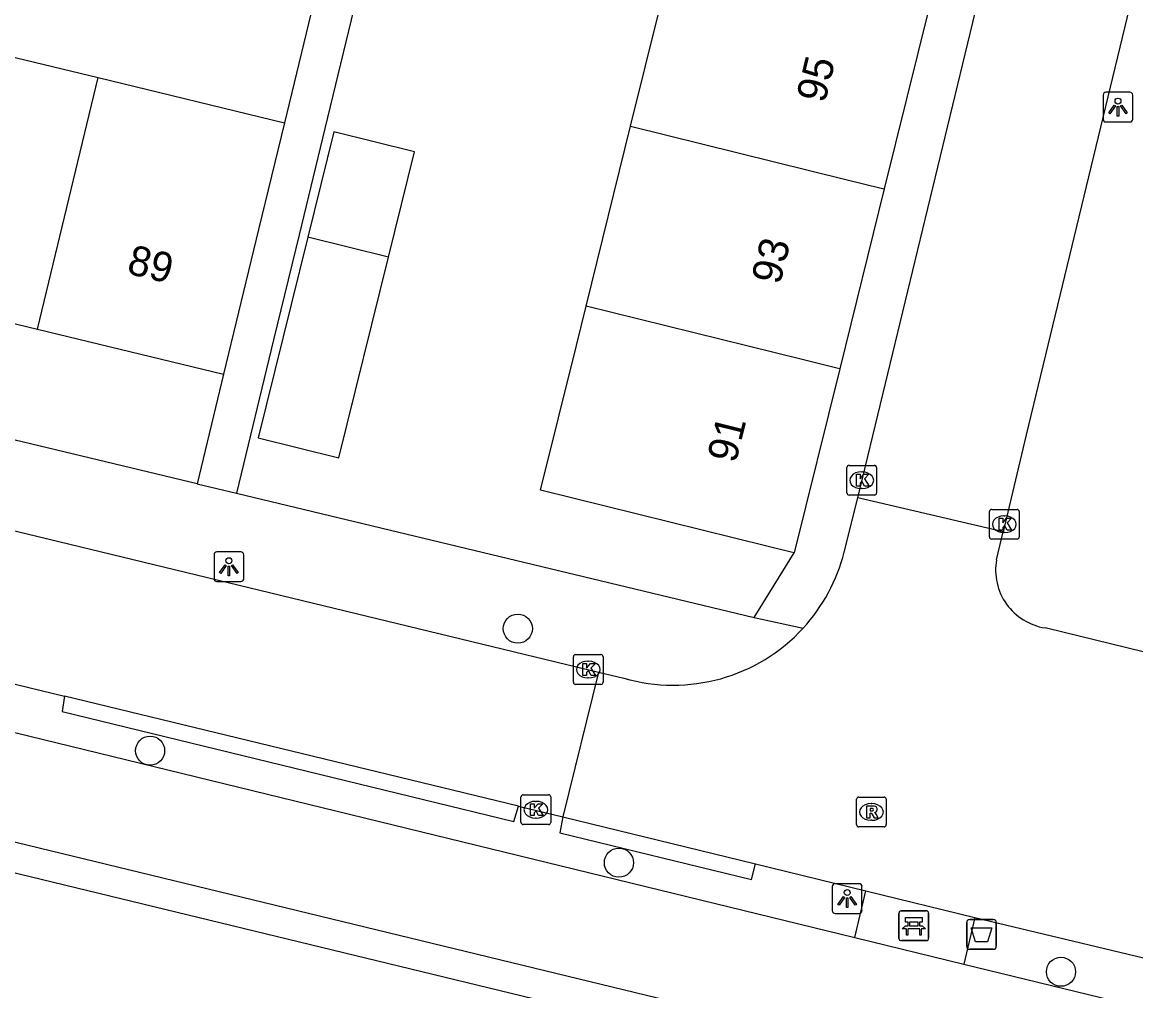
# Model space of a CAD drawing. Extents: x 162812 to 163818, y 381639 to 382470.
# Drawn here: x 163388.73 to 163426.12, y 382298.47 to 382330.99 of the extents above; entities that cross this region are included whole.
import ezdxf

# ---------------------------------------------------------------- set-up
doc = ezdxf.new("R2010")
doc.units = 0
for name, color, linetype in [('IMGEO_Afvalbak', 7, 'Continuous'), ('IMGEO_Bank', 7, 'Continuous'), ('IMGEO_Boom', 7, 'Continuous'), ('IMGEO_Groenvoorziening', 7, 'Continuous'), ('IMGEO_Haag', 7, 'Continuous'), ('IMGEO_Kolk', 7, 'Continuous'), ('IMGEO_Lichtpunt', 7, 'Continuous'), ('IMGEO_Pand', 7, 'Continuous'), ('IMGEO_Pand_nummerreeks', 7, 'Continuous'), ('IMGEO_Rijbaan_lokaal_open', 7, 'Continuous'), ('IMGEO_Rioolput', 7, 'Continuous'), ('IMGEO_Voetpad_open', 7, 'Continuous'), ('IMGEO_Waterloop', 7, 'Continuous')]:
    doc.layers.add(name, color=color, linetype=linetype)

msp = doc.modelspace()

# ---------------------------------------------------------------- linework, layer by layer
at = {"layer": 'IMGEO_Afvalbak'}
for p, q in [((163420.445, 382299.959), (163420.445, 382300.759)), ((163420.445, 382300.759), (163420.445, 382299.959)), ((163420.545, 382300.859), (163421.335, 382300.859)), ((163421.335, 382300.859), (163420.545, 382300.859)), ((163421.435, 382300.759), (163421.435, 382299.959)), ((163421.435, 382299.959), (163421.435, 382300.759)), ((163421.335, 382299.859), (163420.545, 382299.859)), ((163420.545, 382299.859), (163421.335, 382299.859))]:
    msp.add_line(p, q, dxfattribs=at)
msp.add_lwpolyline([(163420.588, 382300.573), (163421.292, 382300.573), (163421.143, 382300.103), (163420.737, 382300.103), (163420.588, 382300.573)], dxfattribs=at)
for centre, start, end in [((163420.545, 382300.759), 90, 180), ((163420.545, 382300.759), 90, 180), ((163421.335, 382300.759), 0, 90), ((163421.335, 382300.759), 360, 90), ((163420.545, 382299.959), 180, 270), ((163420.545, 382299.959), 180, 270), ((163421.335, 382299.959), 270, 0), ((163421.335, 382299.959), 270, 0)]:
    msp.add_arc(centre, 0.1, start, end, dxfattribs=at)
at = {"layer": 'IMGEO_Bank'}
for p, q in [((163418.165, 382300.223), (163418.165, 382301.064)), ((163418.165, 382301.064), (163418.165, 382300.223)), ((163418.24, 382301.148), (163419.081, 382301.148)), ((163419.081, 382301.148), (163418.24, 382301.148)), ((163419.165, 382301.073), (163419.165, 382300.232)), ((163419.165, 382300.232), (163419.165, 382301.073)), ((163418.474, 382300.654), (163418.474, 382300.76)), ((163418.518, 382300.76), (163418.518, 382300.654)), ((163418.806, 382300.766), (163418.524, 382300.766)), ((163418.524, 382300.648), (163418.806, 382300.648)), ((163418.812, 382300.654), (163418.812, 382300.76)), ((163418.856, 382300.76), (163418.856, 382300.654)), ((163418.862, 382300.546), (163418.469, 382300.546)), ((163419.09, 382300.148), (163418.249, 382300.148)), ((163418.249, 382300.148), (163419.09, 382300.148))]:
    msp.add_line(p, q, dxfattribs=at)
for points in [[(163418.412, 382300.546), (163418.27, 382300.546), (163418.382, 382300.648), (163418.468, 382300.648)], [(163418.468, 382300.766), (163418.382, 382300.766), (163418.382, 382300.927), (163418.945, 382300.927), (163418.945, 382300.766), (163418.862, 382300.766)], [(163418.862, 382300.648), (163418.945, 382300.648), (163419.057, 382300.546), (163418.918, 382300.546)], [(163418.462, 382300.539), (163418.462, 382300.332), (163418.419, 382300.332), (163418.419, 382300.539)], [(163418.912, 382300.539), (163418.912, 382300.332), (163418.868, 382300.332), (163418.868, 382300.539)]]:
    msp.add_lwpolyline(points, dxfattribs=at)
for centre, radius, start, end in [((163418.243, 382301.07), 0.0779, 92.4484, 184.2845), ((163418.243, 382301.07), 0.0779, 92.4484, 184.2845), ((163419.087, 382301.07), 0.0779, 2.4484, 94.2845), ((163419.087, 382301.07), 0.0779, 2.4484, 94.2845), ((163418.467, 382300.759), 0.00671, 2.8957, 87.1043), ((163418.467, 382300.655), 0.00671, 272.8957, 357.1043), ((163418.524, 382300.759), 0.00671, 92.8957, 177.1043), ((163418.524, 382300.655), 0.00671, 182.8957, 267.1043), ((163418.806, 382300.759), 0.00671, 2.8957, 87.1043), ((163418.806, 382300.655), 0.00671, 272.8957, 357.1043), ((163418.863, 382300.759), 0.00671, 92.8957, 177.1043), ((163418.863, 382300.655), 0.00671, 182.8957, 267.1043), ((163418.412, 382300.539), 0.00671, 2.8957, 87.1043), ((163418.469, 382300.539), 0.00671, 92.8957, 177.1043), ((163418.861, 382300.539), 0.00671, 2.8957, 87.1043), ((163418.918, 382300.539), 0.00671, 92.8957, 177.1043), ((163419.087, 382300.226), 0.0779, 272.4484, 4.2845), ((163419.087, 382300.226), 0.0779, 272.4484, 4.2845), ((163418.243, 382300.226), 0.0779, 182.4484, 274.2845), ((163418.243, 382300.226), 0.0779, 182.4484, 274.2845)]:
    msp.add_arc(centre, radius, start, end, dxfattribs=at)
at = {"layer": 'IMGEO_Boom'}
for centre in [(163405.367, 382310.625), (163393.018, 382306.527), (163408.763, 382302.766), (163423.608, 382299.103)]:
    msp.add_circle(centre, 0.489, dxfattribs=at)
at = {"layer": 'IMGEO_Groenvoorziening'}
for points in [[(163324.098, 382322.834), (163343.388, 382318.134), (163349.883, 382316.551), (163416.686, 382300.253)], [(163517.432, 382272.18), (163500.236, 382276.35), (163323.248, 382319.272)], [(163420.351, 382299.356), (163472.157, 382286.755), (163500, 382279.97), (163518.256, 382275.522)]]:
    msp.add_lwpolyline(points, dxfattribs=at)
at = {"layer": 'IMGEO_Haag'}
for points in [[(163390.145, 382308.358), (163390.06, 382307.842), (163405.23, 382304.145), (163405.389, 382304.665)], [(163406.876, 382304.305), (163406.782, 382303.768), (163413.22, 382302.198), (163413.351, 382302.726)]]:
    msp.add_lwpolyline(points, dxfattribs=at)
at = {"layer": 'IMGEO_Kolk'}
for p, q in [((163416.417, 382315.183), (163416.417, 382316.035)), ((163416.492, 382316.109), (163417.344, 382316.109)), ((163417.418, 382316.035), (163417.418, 382315.183)), ((163416.905, 382315.889), (163416.93, 382315.889)), ((163416.928, 382315.329), (163416.903, 382315.329)), ((163417.344, 382315.109), (163416.492, 382315.109)), ((163421.207, 382313.704), (163421.207, 382314.556)), ((163421.282, 382314.63), (163422.134, 382314.63)), ((163422.208, 382314.556), (163422.208, 382313.704)), ((163421.695, 382314.41), (163421.72, 382314.41)), ((163421.718, 382313.85), (163421.693, 382313.85)), ((163422.134, 382313.63), (163421.282, 382313.63)), ((163407.233, 382308.826), (163407.233, 382309.678)), ((163407.308, 382309.752), (163408.16, 382309.752)), ((163408.234, 382309.678), (163408.234, 382308.826)), ((163407.721, 382309.532), (163407.746, 382309.532)), ((163407.744, 382308.972), (163407.719, 382308.972)), ((163408.16, 382308.752), (163407.308, 382308.752)), ((163405.474, 382304.12), (163405.474, 382304.972)), ((163405.549, 382305.046), (163406.401, 382305.046)), ((163405.962, 382304.826), (163405.987, 382304.826)), ((163406.475, 382304.972), (163406.475, 382304.12)), ((163406.401, 382304.046), (163405.549, 382304.046)), ((163405.985, 382304.266), (163405.96, 382304.266))]:
    msp.add_line(p, q, dxfattribs=at)
for points in [[(163416.417, 382315.183), (163416.417, 382316.035)], [(163416.492, 382316.109), (163417.344, 382316.109)], [(163417.418, 382316.035), (163417.418, 382315.183)], [(163416.738, 382315.809), (163416.861, 382315.809), (163416.861, 382315.658), (163416.991, 382315.809), (163417.155, 382315.809), (163417.009, 382315.658), (163417.162, 382315.409), (163417.01, 382315.409), (163416.925, 382315.573), (163416.861, 382315.506), (163416.861, 382315.409), (163416.738, 382315.409), (163416.738, 382315.809)], [(163417.344, 382315.109), (163416.492, 382315.109)], [(163421.207, 382313.704), (163421.207, 382314.556)], [(163421.282, 382314.63), (163422.134, 382314.63)], [(163422.208, 382314.556), (163422.208, 382313.704)], [(163421.528, 382314.33), (163421.651, 382314.33), (163421.651, 382314.179), (163421.781, 382314.33), (163421.945, 382314.33), (163421.799, 382314.179), (163421.952, 382313.93), (163421.8, 382313.93), (163421.715, 382314.094), (163421.651, 382314.027), (163421.651, 382313.93), (163421.528, 382313.93), (163421.528, 382314.33)], [(163422.134, 382313.63), (163421.282, 382313.63)], [(163407.233, 382308.826), (163407.233, 382309.678)], [(163407.308, 382309.752), (163408.16, 382309.752)], [(163408.234, 382309.678), (163408.234, 382308.826)], [(163407.554, 382309.452), (163407.677, 382309.452), (163407.677, 382309.301), (163407.807, 382309.452), (163407.971, 382309.452), (163407.825, 382309.301), (163407.978, 382309.052), (163407.826, 382309.052), (163407.741, 382309.216), (163407.677, 382309.149), (163407.677, 382309.052), (163407.554, 382309.052), (163407.554, 382309.452)], [(163408.16, 382308.752), (163407.308, 382308.752)], [(163405.474, 382304.12), (163405.474, 382304.972)], [(163405.549, 382305.046), (163406.401, 382305.046)], [(163405.795, 382304.746), (163405.918, 382304.746), (163405.918, 382304.595), (163406.048, 382304.746), (163406.212, 382304.746), (163406.066, 382304.595), (163406.219, 382304.346), (163406.067, 382304.346), (163405.982, 382304.51), (163405.918, 382304.443), (163405.918, 382304.346), (163405.795, 382304.346), (163405.795, 382304.746)], [(163406.475, 382304.972), (163406.475, 382304.12)], [(163406.401, 382304.046), (163405.549, 382304.046)]]:
    msp.add_lwpolyline(points, dxfattribs=at)
for centre, start, end in [((163416.494, 382316.033), 91.552, 178.448), ((163416.494, 382316.033), 91.552, 178.448), ((163417.342, 382316.033), 1.552, 88.448), ((163417.342, 382316.033), 1.552, 88.448), ((163416.494, 382315.185), 181.552, 268.448), ((163416.494, 382315.185), 181.552, 268.448), ((163417.342, 382315.185), 271.552, 358.448), ((163417.342, 382315.185), 271.552, 358.448), ((163421.284, 382314.554), 91.552, 178.448), ((163421.284, 382314.554), 91.552, 178.448), ((163422.132, 382314.554), 1.552, 88.448), ((163422.132, 382314.554), 1.552, 88.448), ((163421.284, 382313.706), 181.552, 268.448), ((163421.284, 382313.706), 181.552, 268.448), ((163422.132, 382313.706), 271.552, 358.448), ((163422.132, 382313.706), 271.552, 358.448), ((163407.31, 382309.676), 91.552, 178.448), ((163407.31, 382309.676), 91.552, 178.448), ((163408.158, 382309.676), 1.552, 88.448), ((163408.158, 382309.676), 1.552, 88.448), ((163407.31, 382308.828), 181.552, 268.448), ((163407.31, 382308.828), 181.552, 268.448), ((163408.158, 382308.828), 271.552, 358.448), ((163408.158, 382308.828), 271.552, 358.448), ((163405.551, 382304.97), 91.552, 178.448), ((163405.551, 382304.97), 91.552, 178.448), ((163406.399, 382304.97), 1.552, 88.448), ((163406.399, 382304.97), 1.552, 88.448), ((163405.551, 382304.122), 181.552, 268.448), ((163405.551, 382304.122), 181.552, 268.448), ((163406.399, 382304.122), 271.552, 358.448), ((163406.399, 382304.122), 271.552, 358.448)]:
    msp.add_arc(centre, 0.0765, start, end, dxfattribs=at)
for centre, major_axis, ratio, start_param, end_param in [((163416.904, 382315.609), (-0.387, 0.002), 0.722429, 4.712389, 7.853982), ((163416.929, 382315.609), (-0.39, 0.002), 0.717154, 1.570796, 4.712389), ((163421.694, 382314.13), (-0.387, 0.002), 0.722429, 4.712389, 7.853982), ((163421.719, 382314.13), (-0.39, 0.002), 0.717154, 1.570796, 4.712389), ((163407.72, 382309.252), (-0.387, 0.002), 0.722429, 4.712389, 7.853982), ((163407.745, 382309.252), (-0.39, 0.002), 0.717154, 1.570796, 4.712389), ((163405.961, 382304.546), (-0.387, 0.002), 0.722429, 4.712389, 7.853982), ((163405.986, 382304.546), (-0.39, 0.002), 0.717154, 1.570796, 4.712389)]:
    msp.add_ellipse(centre, major_axis=major_axis, ratio=ratio, start_param=start_param, end_param=end_param, dxfattribs=at)
at = {"layer": 'IMGEO_Lichtpunt'}
for p, q in [((163425.025, 382328.543), (163425.025, 382327.736)), ((163425.025, 382328.543), (163425.025, 382327.736)), ((163425.927, 382328.638), (163425.119, 382328.638)), ((163425.927, 382328.638), (163425.119, 382328.638)), ((163426.021, 382327.736), (163426.021, 382328.543)), ((163426.021, 382327.736), (163426.021, 382328.543)), ((163425.119, 382327.642), (163425.927, 382327.642)), ((163425.119, 382327.642), (163425.927, 382327.642)), ((163395.165, 382313.108), (163395.165, 382312.301)), ((163395.165, 382313.108), (163395.165, 382312.301)), ((163396.067, 382313.203), (163395.259, 382313.203)), ((163396.067, 382313.203), (163395.259, 382313.203)), ((163396.161, 382312.301), (163396.161, 382313.108)), ((163396.161, 382312.301), (163396.161, 382313.108)), ((163395.259, 382312.207), (163396.067, 382312.207)), ((163395.259, 382312.207), (163396.067, 382312.207)), ((163415.93, 382301.965), (163415.93, 382301.158)), ((163415.93, 382301.965), (163415.93, 382301.158)), ((163416.832, 382302.06), (163416.024, 382302.06)), ((163416.832, 382302.06), (163416.024, 382302.06)), ((163416.926, 382301.158), (163416.926, 382301.965)), ((163416.926, 382301.158), (163416.926, 382301.965)), ((163416.024, 382301.064), (163416.832, 382301.064)), ((163416.024, 382301.064), (163416.832, 382301.064))]:
    msp.add_line(p, q, dxfattribs=at)
for points in [[(163425.399, 382328.207), (163425.438, 382328.179), (163425.25, 382327.917), (163425.212, 382327.944), (163425.399, 382328.207)], [(163425.501, 382328.159), (163425.548, 382328.159), (163425.548, 382327.837), (163425.501, 382327.837), (163425.501, 382328.159)], [(163425.611, 382328.179), (163425.649, 382328.206), (163425.836, 382327.944), (163425.797, 382327.916), (163425.611, 382328.179)], [(163395.539, 382312.772), (163395.578, 382312.744), (163395.39, 382312.482), (163395.352, 382312.509), (163395.539, 382312.772)], [(163395.641, 382312.724), (163395.688, 382312.724), (163395.688, 382312.402), (163395.641, 382312.402), (163395.641, 382312.724)], [(163395.751, 382312.744), (163395.789, 382312.771), (163395.976, 382312.509), (163395.937, 382312.481), (163395.751, 382312.744)], [(163416.304, 382301.629), (163416.343, 382301.601), (163416.155, 382301.339), (163416.117, 382301.366), (163416.304, 382301.629)], [(163416.406, 382301.581), (163416.453, 382301.581), (163416.453, 382301.259), (163416.406, 382301.259), (163416.406, 382301.581)], [(163416.516, 382301.601), (163416.554, 382301.628), (163416.741, 382301.366), (163416.702, 382301.338), (163416.516, 382301.601)]]:
    msp.add_lwpolyline(points, dxfattribs=at)
for centre in [(163425.524, 382328.341), (163395.664, 382312.906), (163416.429, 382301.763)]:
    msp.add_circle(centre, 0.0994, dxfattribs=at)
for centre, start, end in [((163425.119, 382328.543), 90, 180), ((163425.119, 382328.543), 90, 180), ((163425.927, 382328.543), 0, 90), ((163425.927, 382328.543), 0, 90), ((163425.119, 382327.736), 180, 270), ((163425.119, 382327.736), 180, 270), ((163425.927, 382327.736), 270, 0), ((163425.927, 382327.736), 270, 360), ((163395.259, 382313.108), 90, 180), ((163395.259, 382313.108), 90, 180), ((163396.067, 382313.108), 0, 90), ((163396.067, 382313.108), 0, 90), ((163395.259, 382312.301), 180, 270), ((163395.259, 382312.301), 180, 270), ((163396.067, 382312.301), 270, 0), ((163396.067, 382312.301), 270, 360), ((163416.024, 382301.965), 90, 180), ((163416.024, 382301.965), 90, 180), ((163416.832, 382301.965), 0, 90), ((163416.832, 382301.965), 0, 90), ((163416.024, 382301.158), 180, 270), ((163416.024, 382301.158), 180, 270), ((163416.832, 382301.158), 270, 0), ((163416.832, 382301.158), 270, 360)]:
    msp.add_arc(centre, 0.0946, start, end, dxfattribs=at)
at = {"layer": 'IMGEO_Pand'}
for points in [[(163409.157, 382327.501), (163410.651, 382333.542)], [(163419.17, 382331.435), (163417.675, 382325.393)], [(163385.171, 382330.604), (163391.279, 382329.127)], [(163389.236, 382320.684), (163391.279, 382329.127)], [(163391.279, 382329.127), (163397.53, 382327.615)], [(163397.53, 382327.615), (163396.664, 382324.033), (163395.488, 382319.172)], [(163401.025, 382323.101), (163401.899, 382326.634), (163399.187, 382327.306), (163398.313, 382323.773)], [(163407.662, 382321.459), (163409.157, 382327.501)], [(163409.157, 382327.501), (163416.389, 382325.711), (163417.575, 382325.418), (163417.675, 382325.393)], [(163417.675, 382325.393), (163416.18, 382319.351)], [(163398.313, 382323.773), (163396.645, 382317.032), (163399.358, 382316.361), (163401.025, 382323.101)], [(163401.025, 382323.101), (163398.313, 382323.773)], [(163383.128, 382322.161), (163389.236, 382320.684)], [(163414.65, 382313.166), (163414.55, 382313.191), (163413.729, 382313.394), (163406.131, 382315.274), (163407.333, 382320.129), (163407.662, 382321.459)], [(163416.18, 382319.351), (163416.08, 382319.376), (163414.917, 382319.664), (163407.662, 382321.459)], [(163389.236, 382320.684), (163395.488, 382319.172)], [(163416.18, 382319.351), (163414.65, 382313.166)]]:
    msp.add_lwpolyline(points, dxfattribs=at)
at = {"layer": 'IMGEO_Rijbaan_lokaal_open'}
for points in [[(163416.785, 382315.02), (163423.67, 382343.48)], [(163427.647, 382338.711), (163426.87, 382335.489), (163422.441, 382317.129), (163421.662, 382313.876)], [(163336.628, 382326.456), (163408.079, 382309.161)], [(163416.328, 382313.195), (163416.785, 382315.02)], [(163421.662, 382313.876), (163416.785, 382315.02)], [(163421.442, 382312.938), (163421.662, 382313.876)], [(163426.96, 382309.702), (163423.075, 382310.651)], [(163387.74, 382308.941), (163390.145, 382308.358)], [(163408.079, 382309.161), (163406.876, 382304.305)], [(163408.079, 382309.161), (163408.931, 382308.967)], [(163405.389, 382304.665), (163390.145, 382308.358)], [(163405.389, 382304.665), (163406.876, 382304.305)], [(163406.876, 382304.305), (163413.351, 382302.726)], [(163413.351, 382302.726), (163417.058, 382301.822)], [(163417.058, 382301.822), (163420.711, 382300.926)], [(163420.711, 382300.926), (163433.031, 382297.984)]]:
    msp.add_lwpolyline(points, dxfattribs=at)
for centre, radius, start, end in [((163410.586, 382314.647), 5.923, 317.4753, 345.8054), ((163423.38, 382312.595), 1.968, 169.9677, 261.0887), ((163410.593, 382314.643), 5.915, 253.6775, 317.4551)]:
    msp.add_arc(centre, radius, start, end, dxfattribs=at)
at = {"layer": 'IMGEO_Rioolput'}
for p, q in [((163416.742, 382304.043), (163416.742, 382304.895)), ((163416.817, 382304.969), (163417.669, 382304.969)), ((163417.23, 382304.749), (163417.255, 382304.749)), ((163417.743, 382304.895), (163417.743, 382304.043)), ((163417.669, 382303.969), (163416.817, 382303.969)), ((163417.253, 382304.189), (163417.228, 382304.189))]:
    msp.add_line(p, q, dxfattribs=at)
for points in [[(163416.742, 382304.043), (163416.742, 382304.895)], [(163416.817, 382304.969), (163417.669, 382304.969)], [(163417.743, 382304.895), (163417.743, 382304.043)], [(163417.331, 382304.667), (163417.079, 382304.669), (163417.079, 382304.269)], [(163417.079, 382304.269), (163417.203, 382304.269), (163417.203, 382304.431), (163417.214, 382304.431)], [(163417.257, 382304.588), (163417.203, 382304.588), (163417.203, 382304.507)], [(163417.203, 382304.507), (163417.255, 382304.507)], [(163417.261, 382304.402), (163417.332, 382304.269), (163417.472, 382304.269), (163417.407, 382304.395)], [(163417.669, 382303.969), (163416.817, 382303.969)]]:
    msp.add_lwpolyline(points, dxfattribs=at)
for centre, radius, start, end in [((163416.819, 382304.893), 0.0765, 91.552, 178.448), ((163416.819, 382304.893), 0.0765, 91.552, 178.448), ((163417.667, 382304.893), 0.0765, 1.552, 88.448), ((163417.667, 382304.893), 0.0765, 1.552, 88.448), ((163417.213, 382304.378), 0.0533, 26.0293, 88.6989), ((163417.239, 382304.696), 0.19, 274.7715, 282.9687), ((163417.263, 382304.492), 0.0964, 77.0061, 93.1865), ((163417.277, 382304.549), 0.0378, 276.6634, 79.6772), ((163417.33, 382304.557), 0.109, 350.3612, 89.416), ((163417.328, 382304.557), 0.112, 277.5842, 350.9817), ((163417.312, 382304.342), 0.108, 29.5134, 73.7905), ((163416.819, 382304.045), 0.0765, 181.552, 268.448), ((163416.819, 382304.045), 0.0765, 181.552, 268.448), ((163417.667, 382304.045), 0.0765, 271.552, 358.448), ((163417.667, 382304.045), 0.0765, 271.552, 358.448)]:
    msp.add_arc(centre, radius, start, end, dxfattribs=at)
for centre, major_axis, ratio, start_param, end_param in [((163417.229, 382304.469), (-0.387, 0.002), 0.722429, 4.712389, 7.853982), ((163417.254, 382304.469), (-0.39, 0.002), 0.717154, 1.570796, 4.712389)]:
    msp.add_ellipse(centre, major_axis=major_axis, ratio=ratio, start_param=start_param, end_param=end_param, dxfattribs=at)
at = {"layer": 'IMGEO_Voetpad_open'}
for points in [[(163402.78, 382348.474), (163403.912, 382348.17), (163398.883, 382327.418), (163398.019, 382323.845), (163397.167, 382320.322), (163395.918, 382315.172)], [(163399.957, 382337.668), (163397.53, 382327.615)], [(163394.601, 382315.488), (163351.535, 382325.821)], [(163395.488, 382319.172), (163394.601, 382315.488)], [(163394.601, 382315.488), (163395.918, 382315.172)], [(163395.918, 382315.172), (163413.309, 382310.999)], [(163413.309, 382310.999), (163414.65, 382313.166)], [(163413.309, 382310.999), (163414.951, 382310.644)], [(163416.686, 382300.253), (163417.058, 382301.822)], [(163420.711, 382300.926), (163420.351, 382299.356)], [(163416.686, 382300.253), (163420.351, 382299.356)]]:
    msp.add_lwpolyline(points, dxfattribs=at)
at = {"layer": 'IMGEO_Waterloop'}
msp.add_lwpolyline([(163323.016, 382318.299), (163500, 382275.378), (163517.192, 382271.209)], dxfattribs=at)

# ---------------------------------------------------------------- texts
at = {"layer": 'IMGEO_Pand_nummerreeks'}
for s, rotation, p in [('95', 76.106, (163415.678, 382328.244)), ('89', 346.4034, (163392.202, 382322.559)), ('93', 76.106, (163414.169, 382322.144)), ('91', 76.106, (163412.686, 382316.154))]:
    msp.add_text(s, height=1, rotation=rotation, dxfattribs=at).set_placement(p)

doc.saveas('drawing.dxf')
